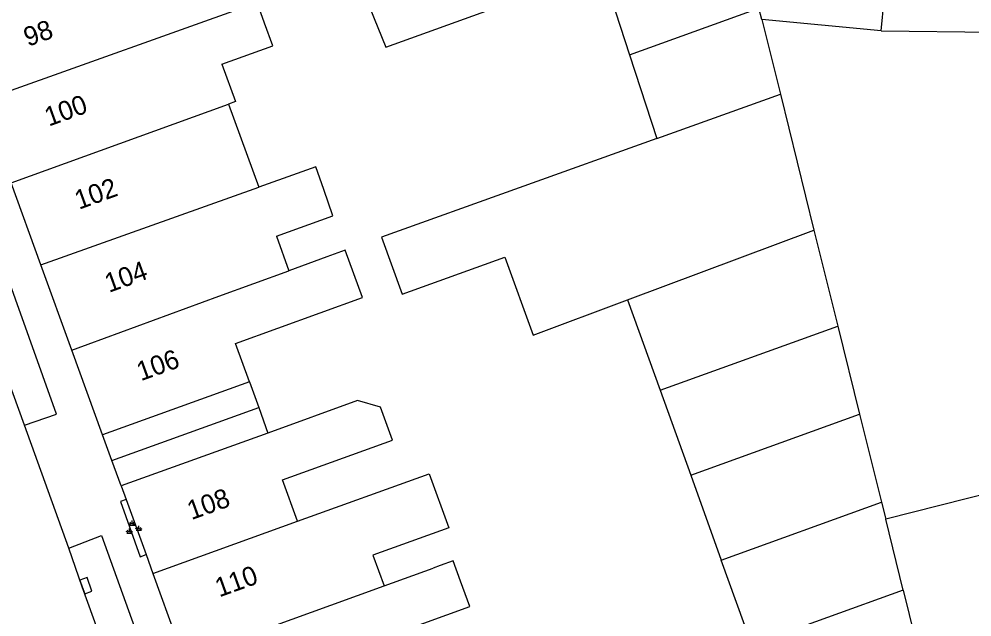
# Model space of a CAD drawing. Extents: x 132998 to 136004, y 396998 to 398512.
# Drawn here: x 133047.62 to 133097.3, y 397128.71 to 397159.86 of the extents above; entities that cross this region are included whole.
import ezdxf

# ---------------------------------------------------------------- set-up
doc = ezdxf.new("R2010")
doc.units = 0
for name, color, linetype in [('gg-anno-huisnummerreeks BGT', 7, 'Continuous'), ('gg-bbg-gedigitaliseerde bebouwing', 7, 'Continuous'), ('gg-bbg-gedigitaliseerde bijgebouw', 7, 'Continuous'), ('gg-bbg-hoofdgebouw', 7, 'Continuous'), ('gg-bbg-onder overbouw', 7, 'Continuous'), ('gg-bbg-pand overbouw', 7, 'Continuous'), ('gg-bbg-tussenscheiding', 7, 'Continuous'), ('gg-bbg-tussenscheiding niveau 01', 7, 'Continuous'), ('gg-knt-verharding', 7, 'Continuous'), ('gg-knt-verharding nz', 7, 'Continuous'), ('gt-symb-groenvak', 7, 'Continuous'), ('gt-symb-kolk', 7, 'Continuous')]:
    doc.layers.add(name, color=color, linetype=linetype)

# ---------------------------------------------------------------- blocks, each defined once
blk = doc.blocks.new('gt0-GRVAK')
at = {"layer": 'gt-symb-groenvak'}
for p, q in [((-0.11, 0.189), (-0.228, 0.24)), ((-0.182, 0.153), (0.088, 0.153)), ((-0.091, 0.211), (-0.156, 0.322)), ((-0.047, 0.214), (-0.047, 0.393)), ((-0.004, 0.211), (0.061, 0.322)), ((0.015, 0.189), (0.133, 0.24)), ((0.262, -0.052), (0.197, 0.059)), ((0.305, -0.049), (0.305, 0.13)), ((0.349, -0.052), (0.414, 0.059)), ((-0.245, -0.228), (-0.363, -0.177)), ((-0.318, -0.264), (-0.047, -0.264)), ((-0.226, -0.206), (-0.291, -0.095)), ((-0.183, -0.203), (-0.183, -0.024)), ((-0.139, -0.206), (-0.074, -0.095)), ((-0.12, -0.228), (-0.002, -0.177)), ((0.243, -0.074), (0.125, -0.023)), ((0.17, -0.11), (0.441, -0.11)), ((0.368, -0.074), (0.486, -0.023))]:
    blk.add_line(p, q, dxfattribs=at)
blk = doc.blocks.new('gt0-KOLK')
at = {"layer": 'gt-symb-kolk'}
blk.add_lwpolyline([(0, 0), (0.375, 0), (0.375, 0.4), (-0.375, 0.4), (-0.375, 0), (0, 0)], dxfattribs=at)

msp = doc.modelspace()

# ---------------------------------------------------------------- linework, layer by layer
at = {"layer": 'gg-bbg-gedigitaliseerde bebouwing'}
for p, q in [((133060.42, 397159.652), (133060.035, 397160.718)), ((133058.546, 397155.435), (133060.113, 397151.104)), ((133062.126, 397151.822), (133060.113, 397151.104)), ((133061.039, 397148.542), (133061.689, 397146.746)), ((133063.667, 397147.468), (133061.689, 397146.746)), ((133066.649, 397130.325), (133069.211, 397131.25)), ((133069.581, 397131.383), (133069.211, 397131.25))]:
    msp.add_line(p, q, dxfattribs=at)
for points in [[(133058.19, 397157.514), (133060.846, 397158.474), (133060.42, 397159.652)], [(133058.19, 397157.514), (133058.896, 397155.561), (133058.546, 397155.435)], [(133063.516, 397150.98), (133063.086, 397152.169), (133062.126, 397151.822)], [(133061.039, 397148.542), (133063.974, 397149.602), (133063.516, 397150.98)], [(133065.078, 397146.578), (133064.63, 397147.816), (133063.667, 397147.468)], [(133059.632, 397140.961), (133058.911, 397142.955), (133065.523, 397145.346), (133065.078, 397146.578)], [(133067.081, 397137.922), (133066.464, 397139.63), (133065.269, 397139.976), (133060.598, 397138.29)], [(133062.138, 397133.694), (133061.363, 397135.858), (133067.081, 397137.922)], [(133062.138, 397133.694), (133069.005, 397136.171), (133070.023, 397133.349), (133066.072, 397131.924), (133066.649, 397130.325)], [(133070.64, 397130.572), (133070.259, 397131.628), (133069.581, 397131.383)], [(133067.521, 397127.954), (133071.116, 397129.25), (133070.64, 397130.572)]]:
    msp.add_lwpolyline(points, dxfattribs=at)
at = {"layer": 'gg-bbg-gedigitaliseerde bijgebouw'}
for p, q in [((133077.985, 397162.467), (133079.445, 397158.003)), ((133092.573, 397159.254), (133098.394, 397159.178)), ((133079.445, 397158.003), (133080.875, 397153.634)), ((133079.346, 397145.232), (133081.044, 397140.516)), ((133081.044, 397140.516), (133082.637, 397136.093)), ((133082.637, 397136.093), (133084.229, 397131.671)), ((133093.72, 397130.097), (133094.858, 397125.511))]:
    msp.add_line(p, q, dxfattribs=at)
for points in [[(133076.522, 397166.593), (133065.073, 397162.513), (133066.736, 397158.397), (133077.985, 397162.467)], [(133092.573, 397159.254), (133092.871, 397162.462), (133091.786, 397162.566)], [(133080.875, 397153.634), (133066.517, 397148.492), (133067.587, 397145.52), (133072.953, 397147.452), (133074.417, 397143.387), (133079.346, 397145.232)], [(133093.72, 397130.097), (133085.822, 397127.248), (133084.229, 397131.671)]]:
    msp.add_lwpolyline(points, dxfattribs=at)
at = {"layer": 'gg-bbg-hoofdgebouw'}
for p, q in [((133048.761, 397147.06), (133047.215, 397151.335)), ((133050.37, 397142.614), (133048.761, 397147.06)), ((133051.97, 397138.19), (133050.37, 397142.614)), ((133052.95, 397135.53), (133053.205, 397134.824)), ((133053.205, 397134.824), (133054.241, 397131.954)), ((133054.241, 397131.954), (133054.595, 397130.972)), ((133054.595, 397130.972), (133056.19, 397126.552))]:
    msp.add_line(p, q, dxfattribs=at)
at = {"layer": 'gg-bbg-onder overbouw'}
for p, q in [((133059.632, 397140.961), (133051.97, 397138.19)), ((133060.598, 397138.29), (133052.95, 397135.53))]:
    msp.add_line(p, q, dxfattribs=at)
at = {"layer": 'gg-bbg-pand overbouw'}
for p, q in [((133059.632, 397140.961), (133060.115, 397139.626)), ((133060.115, 397139.626), (133060.598, 397138.29)), ((133052.46, 397136.86), (133051.97, 397138.19)), ((133052.95, 397135.53), (133052.46, 397136.86))]:
    msp.add_line(p, q, dxfattribs=at)
at = {"layer": 'gg-bbg-tussenscheiding'}
for p, q in [((133045.672, 397155.599), (133060.035, 397160.718)), ((133079.445, 397158.003), (133086.187, 397160.431)), ((133086.352, 397159.841), (133086.187, 397160.431)), ((133092.573, 397159.254), (133086.352, 397159.841)), ((133086.352, 397159.841), (133087.31, 397155.94)), ((133080.875, 397153.634), (133087.31, 397155.94)), ((133087.31, 397155.94), (133089.064, 397148.869)), ((133047.215, 397151.335), (133058.546, 397155.435)), ((133048.761, 397147.06), (133060.113, 397151.104)), ((133079.346, 397145.232), (133089.064, 397148.869)), ((133089.064, 397148.869), (133090.307, 397143.858)), ((133058.039, 397145.414), (133061.689, 397146.746)), ((133050.37, 397142.614), (133058.039, 397145.414)), ((133081.044, 397140.516), (133090.307, 397143.858)), ((133090.307, 397143.858), (133091.445, 397139.27)), ((133082.637, 397136.093), (133091.445, 397139.27)), ((133091.445, 397139.27), (133092.582, 397134.685)), ((133098.908, 397135.346), (133092.802, 397133.798)), ((133084.229, 397131.671), (133092.582, 397134.685)), ((133092.582, 397134.685), (133092.802, 397133.798)), ((133054.595, 397130.972), (133062.138, 397133.694)), ((133093.72, 397130.097), (133092.802, 397133.798)), ((133063.873, 397129.323), (133066.649, 397130.325)), ((133056.19, 397126.552), (133063.873, 397129.323))]:
    msp.add_line(p, q, dxfattribs=at)
at = {"layer": 'gg-bbg-tussenscheiding niveau 01'}
msp.add_line((133052.46, 397136.86), (133060.115, 397139.626), dxfattribs=at)
at = {"layer": 'gg-knt-verharding'}
msp.add_line((133050.215, 397132.295), (133047.902, 397138.692), dxfattribs=at)
for points in [[(133047.902, 397138.692), (133049.58, 397139.271), (133042.429, 397159.249), (133040.998, 397163.77)], [(133053.205, 397134.824), (133052.904, 397134.716), (133053.939, 397131.845), (133054.241, 397131.954)], [(133050.215, 397132.295), (133051.912, 397132.946), (133061.382, 397106.643), (133059.67, 397106.068)]]:
    msp.add_lwpolyline(points, dxfattribs=at)
at = {"layer": 'gg-knt-verharding nz'}
for points in [[(133047.902, 397138.692), (133041.092, 397157.481), (133040.608, 397158.865), (133039.586, 397162.143)], [(133059.67, 397106.068), (133050.917, 397130.266), (133050.215, 397132.295)]]:
    msp.add_lwpolyline(points, dxfattribs=at)

# ---------------------------------------------------------------- block references
at = {"layer": 'gt-symb-groenvak'}
msp.add_blockref('gt0-GRVAK', (133053.56, 397133.331), dxfattribs=at)
at = {"layer": 'gt-symb-kolk', "rotation": -70.11483488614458}
msp.add_blockref('gt0-KOLK', (133050.917, 397130.266), dxfattribs=at)

# ---------------------------------------------------------------- texts
at = {"layer": 'gg-anno-huisnummerreeks BGT'}
for s, rotation, p in [('98', 19.9, (133048.082, 397158.411)), ('100', 19.9, (133049.172, 397154.255)), ('102', 19.9, (133050.741, 397149.92)), ('104', 19.9, (133052.307, 397145.591)), ('106', 19.9, (133053.973, 397140.987)), ('108', 19.8, (133056.605, 397133.748)), ('110', 19.8, (133058.059, 397129.721))]:
    msp.add_text(s, height=1, rotation=rotation, dxfattribs=at).set_placement(p)

doc.saveas('drawing.dxf')
